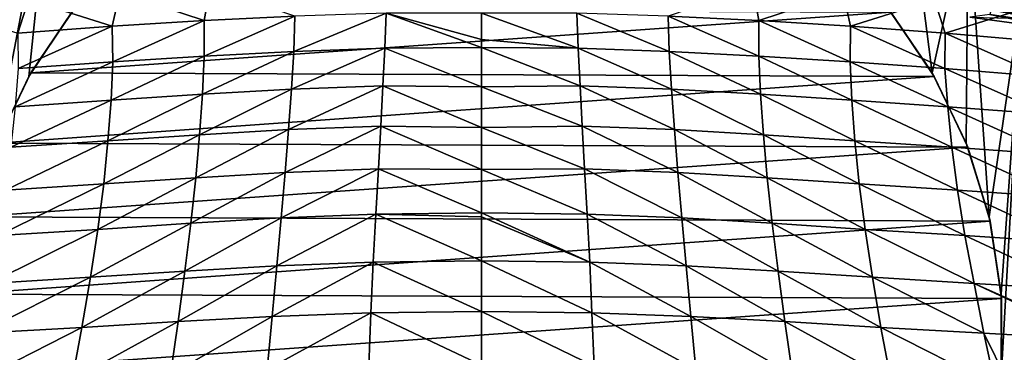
# Model space of a CAD drawing. Header units: metres. Extents: x -106 to 264, y -111 to 81.
# Tile 418 of 549: x 193.8 to 207.02, y 36.3 to 40.76. Entities that reach past the tile are written whole.
import ezdxf

# ---------------------------------------------------------------- set-up
doc = ezdxf.new("R2010")
doc.units = ezdxf.units.M
doc.layers.add('solid_20422013', color=7, linetype='CONTINUOUS')

msp = doc.modelspace()

# ---------------------------------------------------------------- linework, layer by layer
at = {"layer": 'solid_20422013'}
for points in [[(193.470917, 39.052372, -6), (193.375931, 42.115002, -6), (194.233582, 42.995083, -6)], [(193.922348, 40.000648, -6), (193.470917, 39.052372, -6), (194.233582, 42.995083, -6)], [(194.502121, 40.862358, -6), (193.922348, 40.000648, -6), (194.233582, 42.995083, -6)], [(206.049667, 40.048637, -6), (205.466553, 40.902222, -6), (205.661301, 43.08733, -6)], [(206.049667, 40.048637, -6), (205.661301, 43.08733, -6), (206.53302, 42.221241, -6)], [(206.508224, 39.105888, -6), (206.049667, 40.048637, -6), (206.53302, 42.221241, -6)], [(206.816696, 38.115826, -6), (206.508224, 39.105888, -6), (206.53302, 42.221241, -6)], [(206.816696, 38.115826, -6), (206.53302, 42.221241, -6), (207.270874, 41.23988, -6)], [(195.146179, 41.12429, 156.135818), (193.918457, 41.032333, 156.107452), (195.043777, 40.672741, 158.720184)], [(195.146179, 41.12429, 156.135818), (195.043777, 40.672741, 158.720184), (196.277634, 40.749947, 158.727081)], [(196.356445, 41.198219, 156.1474), (195.146179, 41.12429, 156.135818), (196.277634, 40.749947, 158.727081)], [(196.356445, 41.198219, 156.1474), (196.277634, 40.749947, 158.727081), (197.492538, 40.809875, 158.713074)], [(202.507462, 40.809875, 158.713074), (203.722382, 40.749947, 158.727081), (203.643539, 41.198219, 156.1474)], [(203.722382, 40.749947, 158.727081), (204.853806, 41.12429, 156.135818), (203.643539, 41.198219, 156.1474)], [(203.722382, 40.749947, 158.727081), (204.956223, 40.672741, 158.720184), (204.853806, 41.12429, 156.135818)], [(204.956223, 40.672741, 158.720184), (206.081528, 41.032333, 156.107452), (204.853806, 41.12429, 156.135818)], [(206.977615, 37.076744, -6), (206.816696, 38.115826, -6), (207.270874, 41.23988, -6)], [(206.981964, 36.03941, -6), (206.977615, 37.076744, -6), (207.270874, 41.23988, -6)], [(206.981964, 36.03941, -6), (207.270874, 41.23988, -6), (207.345993, 31.938234, -6)], [(193.918457, 41.032333, 156.107452), (192.677094, 40.921631, 156.063873), (193.776932, 40.579693, 158.685837)], [(193.918457, 41.032333, 156.107452), (193.776932, 40.579693, 158.685837), (195.043777, 40.672741, 158.720184)], [(204.956223, 40.672741, 158.720184), (206.223068, 40.579689, 158.685837), (206.081528, 41.032333, 156.107452)], [(206.223068, 40.579689, 158.685837), (207.322891, 40.921631, 156.063873), (206.081528, 41.032333, 156.107452)], [(193.950333, 40.048637, -70), (193.922348, 40.000648, -6), (194.502121, 40.862358, -6)], [(194.533447, 40.902222, -70), (193.950333, 40.048637, -70), (194.502121, 40.862358, -6)], [(194.533447, 40.902222, -70), (205.497879, 40.862358, -70), (193.950333, 40.048637, -70)], [(193.950333, 40.048637, -70), (205.497879, 40.862358, -70), (206.077652, 40.000648, -70)], [(197.479874, 40.335735, 161.35051), (198.72197, 40.848698, 158.693329), (197.492538, 40.809875, 158.713074)], [(197.479874, 40.335735, 161.35051), (198.70401, 40.377525, 161.317657), (198.72197, 40.848698, 158.693329)], [(198.70401, 40.377525, 161.317657), (200, 40.387001, 161.332962), (198.72197, 40.848698, 158.693329)], [(200, 40.494308, 160.745468), (200, 40.848778, 158.761536), (198.72197, 40.848698, 158.693329)], [(200, 40.387001, 161.332962), (200, 40.494308, 160.745468), (198.72197, 40.848698, 158.693329)], [(201.29599, 40.377525, 161.317657), (200, 40.848778, 158.761536), (200, 40.494308, 160.745468)], [(201.29599, 40.377525, 161.317657), (201.27803, 40.848698, 158.693329), (200, 40.848778, 158.761536)], [(202.520126, 40.335735, 161.35051), (202.507462, 40.809875, 158.713074), (201.27803, 40.848698, 158.693329)], [(201.29599, 40.377525, 161.317657), (202.520126, 40.335735, 161.35051), (201.27803, 40.848698, 158.693329)], [(205.497879, 40.862358, -70), (205.466553, 40.902222, -6), (206.049667, 40.048637, -6)], [(206.077652, 40.000648, -70), (205.497879, 40.862358, -70), (206.049667, 40.048637, -6)], [(206.223068, 40.579689, 158.685837), (207.515076, 40.469536, 158.627213), (207.322891, 40.921631, 156.063873)], [(206.844299, 40.892509, 148.865128), (206.823029, 40.829105, 149.041245), (208.263519, 40.62146, 149.159103)], [(206.828766, 40.94273, 149.166595), (208.270065, 40.734566, 149.284821), (207.832474, 40.764515, 149.350494)], [(208.285202, 40.771805, 149.181396), (208.270065, 40.734566, 149.284821), (206.828766, 40.94273, 149.166595)], [(206.86557, 40.955914, 148.689011), (206.844299, 40.892509, 148.865128), (208.289276, 40.684673, 148.983521)], [(208.289276, 40.684673, 148.983521), (206.844299, 40.892509, 148.865128), (208.263519, 40.62146, 149.159103)], [(208.315033, 40.747887, 148.807938), (207.37764, 40.953442, 148.551224), (206.86557, 40.955914, 148.689011)], [(208.315033, 40.747887, 148.807938), (206.86557, 40.955914, 148.689011), (208.289276, 40.684673, 148.983521)], [(195.052063, 40.19521, 161.378632), (196.277634, 40.749947, 158.727081), (195.043777, 40.672741, 158.720184)], [(195.052063, 40.19521, 161.378632), (196.278625, 40.273083, 161.378143), (196.277634, 40.749947, 158.727081)], [(196.278625, 40.273083, 161.378143), (197.492538, 40.809875, 158.713074), (196.277634, 40.749947, 158.727081)], [(196.278625, 40.273083, 161.378143), (197.479874, 40.335735, 161.35051), (197.492538, 40.809875, 158.713074)], [(203.721375, 40.273083, 161.378143), (203.722382, 40.749947, 158.727081), (202.507462, 40.809875, 158.713074)], [(202.520126, 40.335735, 161.35051), (203.721375, 40.273083, 161.378143), (202.507462, 40.809875, 158.713074)], [(203.721375, 40.273083, 161.378143), (204.947937, 40.19521, 161.378632), (203.722382, 40.749947, 158.727081)], [(204.947937, 40.19521, 161.378632), (204.956223, 40.672741, 158.720184), (203.722382, 40.749947, 158.727081)], [(206.558014, 40.795868, 149.198837), (207.943695, 40.606098, 149.309067), (206.823029, 40.829105, 149.041245)], [(207.832474, 40.764515, 149.350494), (207.943695, 40.606098, 149.309067), (206.558014, 40.795868, 149.198837)], [(207.943695, 40.606098, 149.309067), (208.263519, 40.62146, 149.159103), (206.823029, 40.829105, 149.041245)], [(193.778076, 40.104523, 161.341705), (195.043777, 40.672741, 158.720184), (193.776932, 40.579693, 158.685837)], [(193.778076, 40.104523, 161.341705), (195.052063, 40.19521, 161.378632), (195.043777, 40.672741, 158.720184)], [(204.947937, 40.19521, 161.378632), (206.221924, 40.104523, 161.341705), (204.956223, 40.672741, 158.720184)], [(206.221924, 40.104523, 161.341705), (206.223068, 40.579689, 158.685837), (204.956223, 40.672741, 158.720184)], [(201.29599, 40.377525, 161.317657), (200, 40.494308, 160.745468), (200, 40.387001, 161.332962)], [(206.221924, 40.104523, 161.341705), (207.532501, 39.999378, 161.271713), (206.223068, 40.579689, 158.685837)], [(207.532501, 39.999378, 161.271713), (207.515076, 40.469536, 158.627213), (206.223068, 40.579689, 158.685837)], [(196.253784, 39.762058, 164.089111), (197.479874, 40.335735, 161.35051), (196.278625, 40.273083, 161.378143)], [(196.253784, 39.762058, 164.089111), (197.44957, 39.827923, 164.048569), (197.479874, 40.335735, 161.35051)], [(197.44957, 39.827923, 164.048569), (198.70401, 40.377525, 161.317657), (197.479874, 40.335735, 161.35051)], [(197.44957, 39.827923, 164.048569), (198.677216, 39.872936, 164.003143), (198.70401, 40.377525, 161.317657)], [(198.677216, 39.872936, 164.003143), (200, 39.861786, 164.126328), (198.70401, 40.377525, 161.317657)], [(200, 39.861786, 164.126328), (200, 40.387001, 161.332962), (198.70401, 40.377525, 161.317657)], [(201.322784, 39.872936, 164.003143), (200, 40.387001, 161.332962), (200, 39.861786, 164.126328)], [(201.322784, 39.872936, 164.003143), (201.29599, 40.377525, 161.317657), (200, 40.387001, 161.332962)], [(202.55043, 39.827923, 164.048569), (202.520126, 40.335735, 161.35051), (201.29599, 40.377525, 161.317657)], [(201.322784, 39.872936, 164.003143), (202.55043, 39.827923, 164.048569), (201.29599, 40.377525, 161.317657)], [(203.746216, 39.762058, 164.089111), (203.721375, 40.273083, 161.378143), (202.520126, 40.335735, 161.35051)], [(202.55043, 39.827923, 164.048569), (203.746216, 39.762058, 164.089111), (202.520126, 40.335735, 161.35051)], [(193.739761, 39.593414, 164.056259), (195.052063, 40.19521, 161.378632), (193.778076, 40.104523, 161.341705)], [(193.739761, 39.593414, 164.056259), (195.027283, 39.682747, 164.096375), (195.052063, 40.19521, 161.378632)], [(195.027283, 39.682747, 164.096375), (196.278625, 40.273083, 161.378143), (195.052063, 40.19521, 161.378632)], [(195.027283, 39.682747, 164.096375), (196.253784, 39.762058, 164.089111), (196.278625, 40.273083, 161.378143)], [(204.972717, 39.682747, 164.096375), (204.947937, 40.19521, 161.378632), (203.721375, 40.273083, 161.378143)], [(203.746216, 39.762058, 164.089111), (204.972717, 39.682747, 164.096375), (203.721375, 40.273083, 161.378143)], [(206.260239, 39.593414, 164.056259), (206.221924, 40.104523, 161.341705), (204.947937, 40.19521, 161.378632)], [(204.972717, 39.682747, 164.096375), (206.260239, 39.593414, 164.056259), (204.947937, 40.19521, 161.378632)], [(207.595184, 39.492073, 163.974197), (207.532501, 39.999378, 161.271713), (206.221924, 40.104523, 161.341705)], [(206.260239, 39.593414, 164.056259), (207.595184, 39.492073, 163.974197), (206.221924, 40.104523, 161.341705)], [(193.491776, 39.105888, -70), (193.470917, 39.052372, -6), (193.922348, 40.000648, -6)], [(193.950333, 40.048637, -70), (193.491776, 39.105888, -70), (193.922348, 40.000648, -6)], [(193.950333, 40.048637, -70), (206.077652, 40.000648, -70), (193.491776, 39.105888, -70)], [(193.491776, 39.105888, -70), (206.077652, 40.000648, -70), (206.529083, 39.052372, -70)], [(206.077652, 40.000648, -70), (206.049667, 40.048637, -6), (206.508224, 39.105888, -6)], [(206.529083, 39.052372, -70), (206.077652, 40.000648, -70), (206.508224, 39.105888, -6)], [(196.215332, 39.217754, 166.850922), (197.44957, 39.827923, 164.048569), (196.253784, 39.762058, 164.089111)], [(196.215332, 39.217754, 166.850922), (197.410675, 39.286503, 166.799255), (197.44957, 39.827923, 164.048569)], [(197.410675, 39.286503, 166.799255), (198.677216, 39.872936, 164.003143), (197.44957, 39.827923, 164.048569)], [(197.410675, 39.286503, 166.799255), (198.646942, 39.334396, 166.742966), (198.677216, 39.872936, 164.003143)], [(198.646942, 39.334396, 166.742966), (200, 39.314991, 166.90239), (198.677216, 39.872936, 164.003143)], [(200, 39.314991, 166.90239), (200, 39.861786, 164.126328), (198.677216, 39.872936, 164.003143)], [(201.353058, 39.334396, 166.742966), (201.322784, 39.872936, 164.003143), (200, 39.861786, 164.126328)], [(201.353058, 39.334396, 166.742966), (200, 39.861786, 164.126328), (200, 39.314991, 166.90239)], [(202.589325, 39.286503, 166.799255), (202.55043, 39.827923, 164.048569), (201.322784, 39.872936, 164.003143)], [(201.353058, 39.334396, 166.742966), (202.589325, 39.286503, 166.799255), (201.322784, 39.872936, 164.003143)], [(203.784668, 39.217754, 166.850922), (203.746216, 39.762058, 164.089111), (202.55043, 39.827923, 164.048569)], [(202.589325, 39.286503, 166.799255), (203.784668, 39.217754, 166.850922), (202.55043, 39.827923, 164.048569)], [(193.683197, 39.049072, 166.819946), (195.027283, 39.682747, 164.096375), (193.739761, 39.593414, 164.056259)], [(193.683197, 39.049072, 166.819946), (194.985718, 39.137123, 166.8638), (195.027283, 39.682747, 164.096375)], [(194.985718, 39.137123, 166.8638), (196.253784, 39.762058, 164.089111), (195.027283, 39.682747, 164.096375)], [(194.985718, 39.137123, 166.8638), (196.215332, 39.217754, 166.850922), (196.253784, 39.762058, 164.089111)], [(205.014282, 39.137123, 166.8638), (204.972717, 39.682747, 164.096375), (203.746216, 39.762058, 164.089111)], [(203.784668, 39.217754, 166.850922), (205.014282, 39.137123, 166.8638), (203.746216, 39.762058, 164.089111)], [(206.316803, 39.049072, 166.819946), (206.260239, 39.593414, 164.056259), (204.972717, 39.682747, 164.096375)], [(205.014282, 39.137123, 166.8638), (206.316803, 39.049072, 166.819946), (204.972717, 39.682747, 164.096375)], [(207.676468, 38.951359, 166.725586), (207.595184, 39.492073, 163.974197), (206.260239, 39.593414, 164.056259)], [(206.316803, 39.049072, 166.819946), (207.676468, 38.951359, 166.725586), (206.260239, 39.593414, 164.056259)], [(196.165115, 38.640404, 169.657196), (197.410675, 39.286503, 166.799255), (196.215332, 39.217754, 166.850922)], [(196.165115, 38.640404, 169.657196), (197.365448, 38.711296, 169.597336), (197.410675, 39.286503, 166.799255)], [(197.365448, 38.711296, 169.597336), (198.646942, 39.334396, 166.742966), (197.410675, 39.286503, 166.799255)], [(197.365448, 38.711296, 169.597336), (198.615158, 38.761387, 169.532837), (198.646942, 39.334396, 166.742966)], [(198.615158, 38.761387, 169.532837), (200, 38.75172, 169.639114), (198.646942, 39.334396, 166.742966)], [(200, 38.75172, 169.639114), (200, 39.314991, 166.90239), (198.646942, 39.334396, 166.742966)], [(201.384842, 38.761387, 169.532837), (201.353058, 39.334396, 166.742966), (200, 39.314991, 166.90239)], [(201.384842, 38.761387, 169.532837), (200, 39.314991, 166.90239), (200, 38.75172, 169.639114)], [(202.634552, 38.711296, 169.597336), (202.589325, 39.286503, 166.799255), (201.353058, 39.334396, 166.742966)], [(201.384842, 38.761387, 169.532837), (202.634552, 38.711296, 169.597336), (201.353058, 39.334396, 166.742966)], [(203.834885, 38.640404, 169.657196), (203.784668, 39.217754, 166.850922), (202.589325, 39.286503, 166.799255)], [(202.634552, 38.711296, 169.597336), (203.834885, 38.640404, 169.657196), (202.589325, 39.286503, 166.799255)], [(193.610489, 38.47237, 169.625076), (194.985718, 39.137123, 166.8638), (193.683197, 39.049072, 166.819946)], [(193.610489, 38.47237, 169.625076), (194.929001, 38.558937, 169.673645), (194.985718, 39.137123, 166.8638)], [(194.929001, 38.558937, 169.673645), (196.215332, 39.217754, 166.850922), (194.985718, 39.137123, 166.8638)], [(194.929001, 38.558937, 169.673645), (196.165115, 38.640404, 169.657196), (196.215332, 39.217754, 166.850922)], [(205.070999, 38.558937, 169.673645), (205.014282, 39.137123, 166.8638), (203.784668, 39.217754, 166.850922)], [(203.834885, 38.640404, 169.657196), (205.070999, 38.558937, 169.673645), (203.784668, 39.217754, 166.850922)], [(206.389511, 38.47237, 169.625076), (206.316803, 39.049072, 166.819946), (205.014282, 39.137123, 166.8638)], [(205.070999, 38.558937, 169.673645), (206.389511, 38.47237, 169.625076), (205.014282, 39.137123, 166.8638)], [(193.491776, 39.105888, -70), (206.529083, 39.052372, -70), (193.183304, 38.115826, -70)], [(193.183304, 38.115826, -70), (206.529083, 39.052372, -70), (206.829773, 38.059673, -70)], [(207.773468, 38.378345, 169.518143), (207.676468, 38.951359, 166.725586), (206.316803, 39.049072, 166.819946)], [(206.389511, 38.47237, 169.625076), (207.773468, 38.378345, 169.518143), (206.316803, 39.049072, 166.819946)], [(206.529083, 39.052372, -70), (206.508224, 39.105888, -6), (206.816696, 38.115826, -6)], [(206.829773, 38.059673, -70), (206.529083, 39.052372, -70), (206.816696, 38.115826, -6)], [(197.311996, 38.101875, 172.438049), (198.615158, 38.761387, 169.532837), (197.365448, 38.711296, 169.597336)], [(197.311996, 38.101875, 172.438049), (198.581558, 38.153336, 172.368774), (198.615158, 38.761387, 169.532837)], [(198.581558, 38.153336, 172.368774), (200, 38.169846, 172.350601), (198.615158, 38.761387, 169.532837)], [(200, 38.169846, 172.350601), (200, 38.75172, 169.639114), (198.615158, 38.761387, 169.532837)], [(201.418442, 38.153336, 172.368774), (201.384842, 38.761387, 169.532837), (200, 38.75172, 169.639114)], [(201.418442, 38.153336, 172.368774), (200, 38.75172, 169.639114), (200, 38.169846, 172.350601)], [(202.688004, 38.101875, 172.438049), (202.634552, 38.711296, 169.597336), (201.384842, 38.761387, 169.532837)], [(201.418442, 38.153336, 172.368774), (202.688004, 38.101875, 172.438049), (201.384842, 38.761387, 169.532837)], [(194.849991, 37.948132, 172.518814), (196.165115, 38.640404, 169.657196), (194.929001, 38.558937, 169.673645)], [(194.849991, 37.948132, 172.518814), (196.098831, 38.029766, 172.502029), (196.165115, 38.640404, 169.657196)], [(196.098831, 38.029766, 172.502029), (197.365448, 38.711296, 169.597336), (196.165115, 38.640404, 169.657196)], [(196.098831, 38.029766, 172.502029), (197.311996, 38.101875, 172.438049), (197.365448, 38.711296, 169.597336)], [(203.901169, 38.029766, 172.502029), (203.834885, 38.640404, 169.657196), (202.634552, 38.711296, 169.597336)], [(202.688004, 38.101875, 172.438049), (203.901169, 38.029766, 172.502029), (202.634552, 38.711296, 169.597336)], [(205.150009, 37.948132, 172.518814), (205.070999, 38.558937, 169.673645), (203.834885, 38.640404, 169.657196)], [(203.901169, 38.029766, 172.502029), (205.150009, 37.948132, 172.518814), (203.834885, 38.640404, 169.657196)], [(193.511932, 37.863331, 172.463608), (194.929001, 38.558937, 169.673645), (193.610489, 38.47237, 169.625076)], [(193.511932, 37.863331, 172.463608), (194.849991, 37.948132, 172.518814), (194.929001, 38.558937, 169.673645)], [(206.488068, 37.863331, 172.463608), (206.389511, 38.47237, 169.625076), (205.070999, 38.558937, 169.673645)], [(205.150009, 37.948132, 172.518814), (206.488068, 37.863331, 172.463608), (205.070999, 38.558937, 169.673645)], [(207.898132, 37.77301, 172.343048), (207.773468, 38.378345, 169.518143), (206.389511, 38.47237, 169.625076)], [(206.488068, 37.863331, 172.463608), (207.898132, 37.77301, 172.343048), (206.389511, 38.47237, 169.625076)], [(193.183304, 38.115826, -70), (206.829773, 38.059673, -70), (193.022385, 37.076744, -70)], [(196.017456, 37.385937, 175.379959), (197.311996, 38.101875, 172.438049), (196.098831, 38.029766, 172.502029)], [(196.017456, 37.385937, 175.379959), (197.251907, 37.457973, 175.31691), (197.311996, 38.101875, 172.438049)], [(197.251907, 37.457973, 175.31691), (198.581558, 38.153336, 172.368774), (197.311996, 38.101875, 172.438049)], [(197.251907, 37.457973, 175.31691), (198.547607, 37.509689, 175.247162), (198.581558, 38.153336, 172.368774)], [(198.547607, 37.509689, 175.247162), (200, 37.525051, 175.233765), (198.581558, 38.153336, 172.368774)], [(200, 38.114895, 172.601074), (200, 38.169846, 172.350601), (198.581558, 38.153336, 172.368774)], [(200, 37.525051, 175.233765), (200, 38.114895, 172.601074), (198.581558, 38.153336, 172.368774)], [(201.452393, 37.509689, 175.247162), (200, 38.169846, 172.350601), (200, 38.114895, 172.601074)], [(201.452393, 37.509689, 175.247162), (201.418442, 38.153336, 172.368774), (200, 38.169846, 172.350601)], [(201.452393, 37.509689, 175.247162), (200, 38.114895, 172.601074), (200, 37.525051, 175.233765)], [(202.748093, 37.457973, 175.31691), (202.688004, 38.101875, 172.438049), (201.418442, 38.153336, 172.368774)], [(201.452393, 37.509689, 175.247162), (202.748093, 37.457973, 175.31691), (201.418442, 38.153336, 172.368774)], [(203.982544, 37.385937, 175.379959), (203.901169, 38.029766, 172.502029), (202.688004, 38.101875, 172.438049)], [(202.748093, 37.457973, 175.31691), (203.982544, 37.385937, 175.379959), (202.688004, 38.101875, 172.438049)], [(206.829773, 38.059673, -70), (206.816696, 38.115826, -6), (206.977615, 37.076744, -6)], [(193.022385, 37.076744, -70), (206.829773, 38.059673, -70), (206.981964, 37.020653, -70)], [(193.387695, 37.222683, 175.328552), (194.849991, 37.948132, 172.518814), (193.511932, 37.863331, 172.463608)], [(193.387695, 37.222683, 175.328552), (194.749008, 37.305149, 175.392929), (194.849991, 37.948132, 172.518814)], [(194.749008, 37.305149, 175.392929), (196.098831, 38.029766, 172.502029), (194.849991, 37.948132, 172.518814)], [(194.749008, 37.305149, 175.392929), (196.017456, 37.385937, 175.379959), (196.098831, 38.029766, 172.502029)], [(205.251007, 37.305149, 175.392929), (205.150009, 37.948132, 172.518814), (203.901169, 38.029766, 172.502029)], [(203.982544, 37.385937, 175.379959), (205.251007, 37.305149, 175.392929), (203.901169, 38.029766, 172.502029)], [(206.612305, 37.222683, 175.328552), (206.488068, 37.863331, 172.463608), (205.150009, 37.948132, 172.518814)], [(205.251007, 37.305149, 175.392929), (206.612305, 37.222683, 175.328552), (205.150009, 37.948132, 172.518814)], [(206.981964, 37.020653, -70), (206.829773, 38.059673, -70), (206.977615, 37.076744, -6)], [(208.049988, 37.136307, 175.193085), (207.898132, 37.77301, 172.343048), (206.488068, 37.863331, 172.463608)], [(206.612305, 37.222683, 175.328552), (208.049988, 37.136307, 175.193085), (206.488068, 37.863331, 172.463608)], [(195.927963, 36.709904, 178.289871), (197.251907, 37.457973, 175.31691), (196.017456, 37.385937, 175.379959)], [(195.927963, 36.709904, 178.289871), (197.190308, 36.779766, 178.23378), (197.251907, 37.457973, 175.31691)], [(197.190308, 36.779766, 178.23378), (198.547607, 37.509689, 175.247162), (197.251907, 37.457973, 175.31691)], [(197.190308, 36.779766, 178.23378), (198.516663, 36.830002, 178.169006), (198.547607, 37.509689, 175.247162)], [(198.516663, 36.830002, 178.169006), (200, 36.845142, 178.155365), (198.547607, 37.509689, 175.247162)], [(200, 36.845142, 178.155365), (200, 37.525051, 175.233765), (198.547607, 37.509689, 175.247162)], [(201.483337, 36.830002, 178.169006), (200, 37.525051, 175.233765), (200, 36.845142, 178.155365)], [(201.483337, 36.830002, 178.169006), (201.452393, 37.509689, 175.247162), (200, 37.525051, 175.233765)], [(202.809692, 36.779766, 178.23378), (202.748093, 37.457973, 175.31691), (201.452393, 37.509689, 175.247162)], [(201.483337, 36.830002, 178.169006), (202.809692, 36.779766, 178.23378), (201.452393, 37.509689, 175.247162)], [(204.072021, 36.709904, 178.289871), (203.982544, 37.385937, 175.379959), (202.748093, 37.457973, 175.31691)], [(202.809692, 36.779766, 178.23378), (204.072021, 36.709904, 178.289871), (202.748093, 37.457973, 175.31691)], [(193.25412, 36.552849, 178.219925), (194.749008, 37.305149, 175.392929), (193.387695, 37.222683, 175.328552)], [(193.25412, 36.552849, 178.219925), (194.636703, 36.631744, 178.294861), (194.749008, 37.305149, 175.392929)], [(194.636703, 36.631744, 178.294861), (196.017456, 37.385937, 175.379959), (194.749008, 37.305149, 175.392929)], [(194.636703, 36.631744, 178.294861), (195.927963, 36.709904, 178.289871), (196.017456, 37.385937, 175.379959)], [(205.363297, 36.631744, 178.294861), (205.251007, 37.305149, 175.392929), (203.982544, 37.385937, 175.379959)], [(204.072021, 36.709904, 178.289871), (205.363297, 36.631744, 178.294861), (203.982544, 37.385937, 175.379959)], [(206.74588, 36.552849, 178.219925), (206.612305, 37.222683, 175.328552), (205.251007, 37.305149, 175.392929)], [(205.363297, 36.631744, 178.294861), (206.74588, 36.552849, 178.219925), (205.251007, 37.305149, 175.392929)], [(206.612305, 37.222683, 175.328552), (208.222565, 36.469326, 178.072983), (208.260223, 36.486187, 177.985703)], [(206.74588, 36.552849, 178.219925), (208.222565, 36.469326, 178.072983), (206.612305, 37.222683, 175.328552)], [(206.612305, 37.222683, 175.328552), (208.260223, 36.486187, 177.985703), (208.049988, 37.136307, 175.193085)], [(193.022385, 37.076744, -70), (206.981964, 37.020653, -70), (193.018036, 36.03941, -70)], [(193.018036, 36.03941, -70), (206.981964, 37.020653, -70), (206.977615, 35.983322, -70)], [(206.981964, 37.020653, -70), (206.977615, 37.076744, -6), (206.981964, 36.03941, -6)], [(206.977615, 35.983322, -70), (206.981964, 37.020653, -70), (206.981964, 36.03941, -6)], [(195.824371, 36.001808, 181.234985), (197.190308, 36.779766, 178.23378), (195.927963, 36.709904, 178.289871)], [(195.824371, 36.001808, 181.234985), (197.123337, 36.066948, 181.192627), (197.190308, 36.779766, 178.23378)], [(197.123337, 36.066948, 181.192627), (198.516663, 36.830002, 178.169006), (197.190308, 36.779766, 178.23378)], [(197.123337, 36.066948, 181.192627), (198.487045, 36.113621, 181.138885), (198.516663, 36.830002, 178.169006)], [(198.487045, 36.113621, 181.138885), (200, 36.127247, 181.129639), (198.516663, 36.830002, 178.169006)], [(200, 36.127247, 181.129639), (200, 36.845142, 178.155365), (198.516663, 36.830002, 178.169006)], [(201.512955, 36.113621, 181.138885), (200, 36.845142, 178.155365), (200, 36.127247, 181.129639)], [(201.512955, 36.113621, 181.138885), (201.483337, 36.830002, 178.169006), (200, 36.845142, 178.155365)], [(202.876663, 36.066948, 181.192627), (202.809692, 36.779766, 178.23378), (201.483337, 36.830002, 178.169006)], [(201.512955, 36.113621, 181.138885), (202.876663, 36.066948, 181.192627), (201.483337, 36.830002, 178.169006)], [(204.175629, 36.001808, 181.234985), (204.072021, 36.709904, 178.289871), (202.809692, 36.779766, 178.23378)], [(202.876663, 36.066948, 181.192627), (204.175629, 36.001808, 181.234985), (202.809692, 36.779766, 178.23378)], [(193.25412, 36.552849, 178.219925), (193.102432, 35.854954, 181.139954), (194.636703, 36.631744, 178.294861)], [(194.50563, 35.928547, 181.227417), (194.636703, 36.631744, 178.294861), (193.102432, 35.854954, 181.139954)], [(194.50563, 35.928547, 181.227417), (195.927963, 36.709904, 178.289871), (194.636703, 36.631744, 178.294861)], [(194.50563, 35.928547, 181.227417), (195.824371, 36.001808, 181.234985), (195.927963, 36.709904, 178.289871)], [(205.49437, 35.928547, 181.227417), (205.363297, 36.631744, 178.294861), (204.072021, 36.709904, 178.289871)], [(204.175629, 36.001808, 181.234985), (205.49437, 35.928547, 181.227417), (204.072021, 36.709904, 178.289871)], [(205.363297, 36.631744, 178.294861), (206.897568, 35.854954, 181.139954), (206.74588, 36.552849, 178.219925)], [(205.49437, 35.928547, 181.227417), (206.897568, 35.854954, 181.139954), (205.363297, 36.631744, 178.294861)], [(206.74588, 36.552849, 178.219925), (206.897568, 35.854954, 181.139954), (207.053574, 35.930035, 180.776611)], [(206.74588, 36.552849, 178.219925), (207.053574, 35.930035, 180.776611), (208.222565, 36.469326, 178.072983)]]:
    msp.add_3dface(points, dxfattribs=at)

doc.saveas('drawing.dxf')
